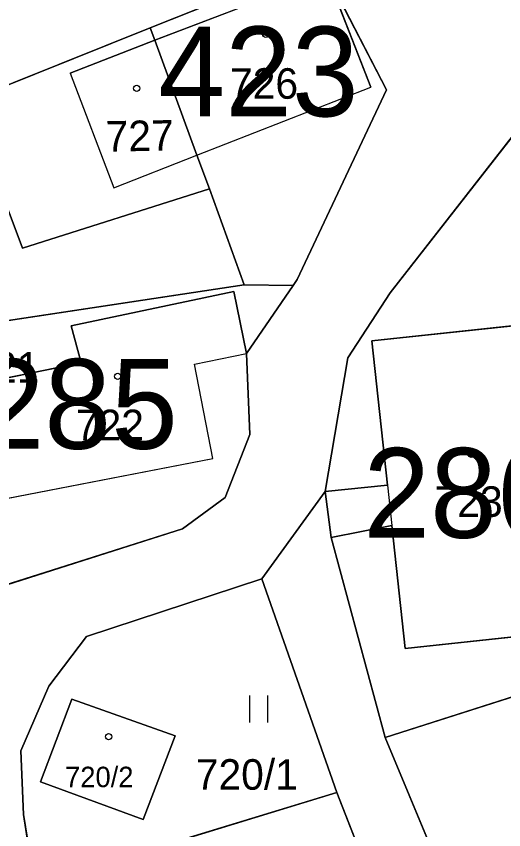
# Model space of a CAD drawing. Extents: x -689422 to -685210, y -987725 to -982160.
# Drawn here: x -686952.65 to -686925.49, y -985731.93 to -985686.62 of the extents above; entities that cross this region are included whole.
import ezdxf

# ---------------------------------------------------------------- set-up
doc = ezdxf.new("R2010")
doc.units = 0
for name, color, linetype in [('KN_Budovy', 7, 'Continuous'), ('KN_Budovy_cisla_domovni', 7, 'Continuous'), ('KN_Hranice_parcel', 7, 'Continuous'), ('KN_Hranice_parcel_vnitrni_kresba', 7, 'Continuous'), ('KN_Parcelni cisla', 7, 'Continuous'), ('KN_Polygon parcely', 7, 'Continuous'), ('KN_POZEMKY_OSTATNI PLOCHA', 7, 'Continuous'), ('KN_POZEMKY_TTP', 7, 'Continuous'), ('KN_POZEMKY_ZAHRADA', 7, 'Continuous'), ('KN_POZEMKY_ZASTAVENA PLOCHA', 7, 'Continuous'), ('KN_VYUZITI_17_ostatni plocha_ostatni komunikace', 7, 'Continuous'), ('KN_Značky budov', 7, 'Continuous'), ('KN_Značky kultur', 7, 'Continuous')]:
    doc.layers.add(name, color=color, linetype=linetype)

msp = doc.modelspace()

# ---------------------------------------------------------------- linework, layer by layer
at = {"layer": 'KN_Budovy'}
for points in [[(-686944.93, -985687.94), (-686942.58, -985694.35), (-686932.9, -985690.56), (-686935.34, -985684.28)], [(-686949.64, -985689.79), (-686947.21, -985696.17), (-686942.58, -985694.35), (-686944.93, -985687.94)], [(-686949.6, -985703.86), (-686949.04, -985705.93), (-686955.7, -985707.27), (-686954.46, -985713.72), (-686941.7, -985711.25), (-686942.72, -985706), (-686939.83, -985705.41), (-686940.52, -985701.95)], [(-686931.96, -985712.73), (-686931.72, -985714.99), (-686930.98, -985721.84), (-686922.14, -985720.89), (-686923.99, -985703.75), (-686932.83, -985704.7)], [(-686949.56, -985724.65), (-686951.3, -985729.26), (-686945.57, -985731.36), (-686943.79, -985726.7)]]:
    msp.add_lwpolyline(points, close=True, dxfattribs=at)
at = {"layer": 'KN_Hranice_parcel'}
for p, q in [((-686935.93, -985683.56), (-686945.18, -985687.26)), ((-686945.18, -985687.26), (-686955.38, -985691.34)), ((-686942.58, -985694.35), (-686941.89, -985696.23)), ((-686939.96, -985701.57), (-686941.89, -985696.23)), ((-686937.23, -985701.62), (-686939.96, -985701.57)), ((-686937.23, -985701.62), (-686937, -985701.28)), ((-686939.83, -985705.41), (-686937.23, -985701.62)), ((-686935.44, -985713.09), (-686938.97, -985717.96)), ((-686935.11, -985715.66), (-686935.44, -985713.09)), ((-686932.09, -985726.79), (-686935.11, -985715.66)), ((-686938.97, -985717.96), (-686934.78, -985729.86)), ((-686925.89, -985741.69), (-686932.09, -985726.79)), ((-686934.78, -985729.86), (-686951.62, -985734.99)), ((-686934.78, -985729.86), (-686929.23, -985744.05))]:
    msp.add_line(p, q, dxfattribs=at)
for points in [[(-686937, -985701.28), (-686932.03, -985690.71), (-686935.34, -985684.28), (-686935.93, -985683.56)], [(-686945.18, -985687.26), (-686944.93, -985687.94), (-686942.58, -985694.35)], [(-686897.99, -985704.08), (-686923.35, -985691.18), (-686931.81, -985702.02), (-686934.18, -985705.64), (-686935.44, -985713.09)], [(-686941.89, -985696.23), (-686952.31, -985699.54), (-686955.38, -985691.34)], [(-686939.96, -985701.57), (-686954.46, -985703.77), (-686959.57, -985705.96)], [(-686954.07, -985718.56), (-686954.46, -985713.72), (-686955.7, -985707.27), (-686949.04, -985705.93), (-686949.6, -985703.86), (-686940.52, -985701.95), (-686939.83, -985705.41)], [(-686935.44, -985713.09), (-686931.96, -985712.73), (-686932.83, -985704.7), (-686923.99, -985703.75), (-686922.14, -985720.89), (-686930.98, -985721.84), (-686931.72, -985714.99), (-686935.11, -985715.66)], [(-686932.09, -985726.79), (-686922.2, -985723.63), (-686905.24, -985713.01), (-686897.99, -985704.08)], [(-686939.83, -985705.41), (-686939.64, -985709.92), (-686941.01, -985713.43), (-686943.39, -985715.17), (-686954.07, -985718.56)], [(-686951.62, -985734.99), (-686952.25, -985731.09), (-686952.4, -985727.54), (-686950.83, -985723.93), (-686948.74, -985721.17), (-686938.97, -985717.96)], [(-686949.56, -985724.65), (-686943.79, -985726.7), (-686945.57, -985731.36), (-686951.3, -985729.26), (-686949.56, -985724.65)]]:
    msp.add_lwpolyline(points, dxfattribs=at)
at = {"layer": 'KN_Hranice_parcel_vnitrni_kresba'}
for p, q in [((-686944.93, -985687.94), (-686935.34, -985684.28)), ((-686935.34, -985684.28), (-686932.9, -985690.56)), ((-686949.64, -985689.79), (-686944.93, -985687.94)), ((-686949.64, -985689.79), (-686947.21, -985696.17)), ((-686942.58, -985694.35), (-686932.9, -985690.56)), ((-686947.21, -985696.17), (-686942.58, -985694.35)), ((-686942.72, -985706), (-686939.83, -985705.41)), ((-686941.7, -985711.25), (-686942.72, -985706)), ((-686954.46, -985713.72), (-686941.7, -985711.25)), ((-686931.96, -985712.73), (-686931.72, -985714.99))]:
    msp.add_line(p, q, dxfattribs=at)
at = {"layer": 'KN_Polygon parcely'}
for points in [[(-686959.94, -985693.16), (-686955.38, -985691.34), (-686945.18, -985687.26), (-686935.93, -985683.56), (-686946.41, -985674.48), (-686952.61, -985674.4), (-686972.05, -985682.12), (-686971.98, -985682.37), (-686967.29, -985695.5)], [(-686937, -985701.28), (-686932.03, -985690.71), (-686935.34, -985684.28), (-686935.93, -985683.56), (-686945.18, -985687.26), (-686944.93, -985687.94), (-686942.58, -985694.35), (-686941.89, -985696.23), (-686939.96, -985701.57), (-686937.23, -985701.62)], [(-686945.18, -985687.26), (-686955.38, -985691.34), (-686952.31, -985699.54), (-686941.89, -985696.23), (-686942.58, -985694.35), (-686944.93, -985687.94)], [(-686922.2, -985723.63), (-686905.24, -985713.01), (-686897.99, -985704.08), (-686923.35, -985691.18), (-686931.81, -985702.02), (-686934.18, -985705.64), (-686935.44, -985713.09), (-686931.96, -985712.73), (-686932.83, -985704.7), (-686923.99, -985703.75), (-686922.14, -985720.89), (-686930.98, -985721.84), (-686931.72, -985714.99), (-686935.11, -985715.66), (-686932.09, -985726.79)], [(-686939.96, -985701.57), (-686941.89, -985696.23), (-686952.31, -985699.54), (-686955.38, -985691.34), (-686959.94, -985693.16), (-686959.57, -985705.96), (-686954.46, -985703.77)], [(-686949.04, -985705.93), (-686949.6, -985703.86), (-686940.52, -985701.95), (-686939.83, -985705.41), (-686937.23, -985701.62), (-686939.96, -985701.57), (-686954.46, -985703.77), (-686959.57, -985705.96), (-686959.55, -985706.71), (-686955.6, -985719.04), (-686954.07, -985718.56), (-686954.46, -985713.72), (-686955.7, -985707.27)], [(-686939.83, -985705.41), (-686940.52, -985701.95), (-686949.6, -985703.86), (-686949.04, -985705.93), (-686955.7, -985707.27), (-686954.46, -985713.72), (-686954.07, -985718.56), (-686943.39, -985715.17), (-686941.01, -985713.43), (-686939.64, -985709.92)], [(-686909.98, -985734.62), (-686888.4, -985725.02), (-686895.04, -985702.44), (-686897.99, -985704.08), (-686905.24, -985713.01), (-686922.2, -985723.63), (-686932.09, -985726.79), (-686925.89, -985741.69)], [(-686935.44, -985713.09), (-686935.11, -985715.66), (-686931.72, -985714.99), (-686930.98, -985721.84), (-686922.14, -985720.89), (-686923.99, -985703.75), (-686932.83, -985704.7), (-686931.96, -985712.73)], [(-686925.88, -985751.93), (-686921.36, -985759.61), (-686920.17, -985761.6), (-686918.99, -985764.72), (-686914.47, -985771.38), (-686910.71, -985777.29), (-686908.63, -985780.55), (-686905.86, -985785.5), (-686906.14, -985789.27), (-686908.25, -985792.05), (-686904.78, -985790.29), (-686897.8, -985787.04), (-686903.33, -985778.12), (-686914.13, -985755.19), (-686918.96, -985756.78), (-686924.33, -985748.4), (-686925.89, -985741.69), (-686932.09, -985726.79), (-686935.11, -985715.66), (-686935.44, -985713.09), (-686938.97, -985717.96), (-686934.78, -985729.86), (-686929.23, -985744.05), (-686928.02, -985747.13)], [(-686934.78, -985729.86), (-686938.97, -985717.96), (-686948.74, -985721.17), (-686950.83, -985723.93), (-686952.4, -985727.54), (-686952.25, -985731.09), (-686951.62, -985734.99)], [(-686949.56, -985724.65), (-686943.79, -985726.7), (-686945.57, -985731.36), (-686951.3, -985729.26)], [(-686949.56, -985724.65), (-686951.3, -985729.26), (-686945.57, -985731.36), (-686943.79, -985726.7)], [(-686934.78, -985729.86), (-686951.62, -985734.99), (-686948.92, -985748.32), (-686948.68, -985749.11), (-686947.37, -985748.75), (-686940.57, -985746.87), (-686940.92, -985745.5), (-686933.44, -985743.57), (-686932.96, -985744.97), (-686929.23, -985744.05)]]:
    msp.add_lwpolyline(points, close=True, dxfattribs=at)
for points in [[(-686935.34, -985684.28), (-686932.03, -985690.71), (-686937, -985701.28), (-686937.23, -985701.62), (-686939.83, -985705.41), (-686939.64, -985709.92), (-686941.01, -985713.43), (-686943.39, -985715.17), (-686954.07, -985718.56), (-686955.6, -985719.04), (-686958.35, -985723.3), (-686956.29, -985735.76), (-686954.01, -985745.94), (-686948.54, -985766.72)], [(-686942.87, -985764.47), (-686945.04, -985757.65), (-686946.68, -985755.78), (-686948.68, -985749.11), (-686948.92, -985748.32), (-686951.62, -985734.99), (-686952.25, -985731.09), (-686952.4, -985727.54), (-686950.83, -985723.93), (-686948.74, -985721.17), (-686938.97, -985717.96), (-686935.44, -985713.09), (-686934.18, -985705.64), (-686931.81, -985702.02), (-686923.35, -985691.18), (-686897.99, -985704.08)]]:
    msp.add_lwpolyline(points, dxfattribs=at)
at = {"layer": 'KN_POZEMKY_OSTATNI PLOCHA'}
for p, q in [((-686932.03, -985690.71), (-686935.34, -985684.28)), ((-686937, -985701.28), (-686932.03, -985690.71)), ((-686923.35, -985691.18), (-686931.81, -985702.02)), ((-686937.23, -985701.62), (-686937, -985701.28)), ((-686939.83, -985705.41), (-686937.23, -985701.62)), ((-686931.81, -985702.02), (-686934.18, -985705.64)), ((-686939.64, -985709.92), (-686939.83, -985705.41)), ((-686934.18, -985705.64), (-686935.44, -985713.09)), ((-686941.01, -985713.43), (-686939.64, -985709.92)), ((-686938.97, -985717.96), (-686935.44, -985713.09)), ((-686935.44, -985713.09), (-686938.97, -985717.96)), ((-686935.44, -985713.09), (-686935.11, -985715.66)), ((-686943.39, -985715.17), (-686941.01, -985713.43)), ((-686954.07, -985718.56), (-686943.39, -985715.17)), ((-686935.11, -985715.66), (-686932.09, -985726.79)), ((-686938.97, -985717.96), (-686948.74, -985721.17)), ((-686934.78, -985729.86), (-686938.97, -985717.96)), ((-686948.74, -985721.17), (-686950.83, -985723.93)), ((-686950.83, -985723.93), (-686952.4, -985727.54)), ((-686932.09, -985726.79), (-686925.89, -985741.69)), ((-686952.4, -985727.54), (-686952.25, -985731.09)), ((-686929.23, -985744.05), (-686934.78, -985729.86)), ((-686952.25, -985731.09), (-686951.62, -985734.99))]:
    msp.add_line(p, q, dxfattribs=at)
at = {"layer": 'KN_POZEMKY_TTP'}
for p, q in [((-686948.74, -985721.17), (-686938.97, -985717.96)), ((-686938.97, -985717.96), (-686934.78, -985729.86)), ((-686950.83, -985723.93), (-686948.74, -985721.17)), ((-686952.4, -985727.54), (-686950.83, -985723.93)), ((-686949.56, -985724.65), (-686951.3, -985729.26)), ((-686943.79, -985726.7), (-686949.56, -985724.65)), ((-686945.57, -985731.36), (-686943.79, -985726.7)), ((-686952.25, -985731.09), (-686952.4, -985727.54)), ((-686951.3, -985729.26), (-686945.57, -985731.36)), ((-686934.78, -985729.86), (-686951.62, -985734.99)), ((-686951.62, -985734.99), (-686952.25, -985731.09))]:
    msp.add_line(p, q, dxfattribs=at)
at = {"layer": 'KN_POZEMKY_ZAHRADA'}
for p, q in [((-686931.81, -985702.02), (-686923.35, -985691.18)), ((-686955.38, -985691.34), (-686952.31, -985699.54)), ((-686952.31, -985699.54), (-686941.89, -985696.23)), ((-686941.89, -985696.23), (-686939.96, -985701.57)), ((-686954.46, -985703.77), (-686939.96, -985701.57)), ((-686939.96, -985701.57), (-686954.46, -985703.77)), ((-686939.96, -985701.57), (-686937.23, -985701.62)), ((-686940.52, -985701.95), (-686949.6, -985703.86)), ((-686939.83, -985705.41), (-686940.52, -985701.95)), ((-686937.23, -985701.62), (-686939.83, -985705.41)), ((-686934.18, -985705.64), (-686931.81, -985702.02)), ((-686949.6, -985703.86), (-686949.04, -985705.93)), ((-686923.99, -985703.75), (-686932.83, -985704.7)), ((-686932.83, -985704.7), (-686931.96, -985712.73)), ((-686935.44, -985713.09), (-686934.18, -985705.64)), ((-686949.04, -985705.93), (-686955.7, -985707.27)), ((-686931.96, -985712.73), (-686935.44, -985713.09)), ((-686935.11, -985715.66), (-686931.72, -985714.99)), ((-686931.72, -985714.99), (-686930.98, -985721.84)), ((-686932.09, -985726.79), (-686935.11, -985715.66)), ((-686930.98, -985721.84), (-686922.14, -985720.89)), ((-686922.2, -985723.63), (-686932.09, -985726.79)), ((-686932.09, -985726.79), (-686922.2, -985723.63)), ((-686925.89, -985741.69), (-686932.09, -985726.79)), ((-686951.62, -985734.99), (-686934.78, -985729.86)), ((-686934.78, -985729.86), (-686929.23, -985744.05))]:
    msp.add_line(p, q, dxfattribs=at)
at = {"layer": 'KN_POZEMKY_ZASTAVENA PLOCHA'}
for p, q in [((-686945.18, -985687.26), (-686935.93, -985683.56)), ((-686935.93, -985683.56), (-686945.18, -985687.26)), ((-686935.34, -985684.28), (-686932.03, -985690.71)), ((-686955.38, -985691.34), (-686945.18, -985687.26)), ((-686945.18, -985687.26), (-686955.38, -985691.34)), ((-686944.93, -985687.94), (-686945.18, -985687.26)), ((-686945.18, -985687.26), (-686944.93, -985687.94)), ((-686942.58, -985694.35), (-686944.93, -985687.94)), ((-686944.93, -985687.94), (-686942.58, -985694.35)), ((-686932.03, -985690.71), (-686937, -985701.28)), ((-686952.31, -985699.54), (-686955.38, -985691.34)), ((-686941.89, -985696.23), (-686942.58, -985694.35)), ((-686942.58, -985694.35), (-686941.89, -985696.23)), ((-686941.89, -985696.23), (-686952.31, -985699.54)), ((-686939.96, -985701.57), (-686941.89, -985696.23)), ((-686937.23, -985701.62), (-686939.96, -985701.57)), ((-686937, -985701.28), (-686937.23, -985701.62)), ((-686949.6, -985703.86), (-686940.52, -985701.95)), ((-686940.52, -985701.95), (-686939.83, -985705.41)), ((-686949.04, -985705.93), (-686949.6, -985703.86)), ((-686932.83, -985704.7), (-686923.99, -985703.75)), ((-686931.96, -985712.73), (-686932.83, -985704.7)), ((-686939.83, -985705.41), (-686939.64, -985709.92)), ((-686955.7, -985707.27), (-686949.04, -985705.93)), ((-686939.64, -985709.92), (-686941.01, -985713.43)), ((-686935.44, -985713.09), (-686931.96, -985712.73)), ((-686935.11, -985715.66), (-686935.44, -985713.09)), ((-686941.01, -985713.43), (-686943.39, -985715.17)), ((-686943.39, -985715.17), (-686954.07, -985718.56)), ((-686931.72, -985714.99), (-686935.11, -985715.66)), ((-686930.98, -985721.84), (-686931.72, -985714.99)), ((-686922.14, -985720.89), (-686930.98, -985721.84)), ((-686951.3, -985729.26), (-686949.56, -985724.65)), ((-686949.56, -985724.65), (-686943.79, -985726.7)), ((-686943.79, -985726.7), (-686945.57, -985731.36)), ((-686945.57, -985731.36), (-686951.3, -985729.26))]:
    msp.add_line(p, q, dxfattribs=at)
at = {"layer": 'KN_VYUZITI_17_ostatni plocha_ostatni komunikace'}
for p, q in [((-686932.03, -985690.71), (-686935.34, -985684.28)), ((-686937, -985701.28), (-686932.03, -985690.71)), ((-686923.35, -985691.18), (-686931.81, -985702.02)), ((-686937.23, -985701.62), (-686937, -985701.28)), ((-686939.83, -985705.41), (-686937.23, -985701.62)), ((-686931.81, -985702.02), (-686934.18, -985705.64)), ((-686939.64, -985709.92), (-686939.83, -985705.41)), ((-686934.18, -985705.64), (-686935.44, -985713.09)), ((-686941.01, -985713.43), (-686939.64, -985709.92)), ((-686938.97, -985717.96), (-686935.44, -985713.09)), ((-686935.44, -985713.09), (-686938.97, -985717.96)), ((-686935.44, -985713.09), (-686935.11, -985715.66)), ((-686943.39, -985715.17), (-686941.01, -985713.43)), ((-686954.07, -985718.56), (-686943.39, -985715.17)), ((-686935.11, -985715.66), (-686932.09, -985726.79)), ((-686938.97, -985717.96), (-686948.74, -985721.17)), ((-686934.78, -985729.86), (-686938.97, -985717.96)), ((-686948.74, -985721.17), (-686950.83, -985723.93)), ((-686950.83, -985723.93), (-686952.4, -985727.54)), ((-686932.09, -985726.79), (-686925.89, -985741.69)), ((-686952.4, -985727.54), (-686952.25, -985731.09)), ((-686929.23, -985744.05), (-686934.78, -985729.86)), ((-686952.25, -985731.09), (-686951.62, -985734.99))]:
    msp.add_line(p, q, dxfattribs=at)
at = {"layer": 'KN_Značky budov'}
for centre in [(-686938.747, -985687.619), (-686945.937, -985690.629), (-686946.997, -985706.669), (-686927.297, -985711.019), (-686947.507, -985726.749)]:
    msp.add_circle(centre, 0.175, dxfattribs=at)
at = {"layer": 'KN_Značky kultur'}
for p, q in [((-686939.641, -985725.96), (-686939.641, -985724.46)), ((-686938.64, -985725.96), (-686938.64, -985724.46))]:
    msp.add_line(p, q, dxfattribs=at)

# ---------------------------------------------------------------- texts
at = {"layer": 'KN_Budovy_cisla_domovni'}
for s, p in [('423', (-686944.73, -985692.189)), ('285', (-686954.803, -985710.709)), ('286', (-686933.309, -985715.669))]:
    msp.add_text(s, height=5, dxfattribs=at).set_placement(p)
at = {"layer": 'KN_Parcelni cisla'}
for s, height, p in [('726', 1.7, (-686940.74, -985691.21)), ('721', 1.7, (-686955.15, -985707.02)), ('722', 1.7, (-686949.33, -985710.23)), ('723', 1.7, (-686929.34, -985714.5)), ('720/1', 1.7, (-686942.648, -985729.7)), ('720/2', 1.139, (-686949.93, -985729.559))]:
    msp.add_text(s, height=height, dxfattribs=at).set_placement(p)
msp.add_text('727', height=1.7, rotation=1, dxfattribs=at).set_placement((-686947.655, -985694.159))

doc.saveas('drawing.dxf')
